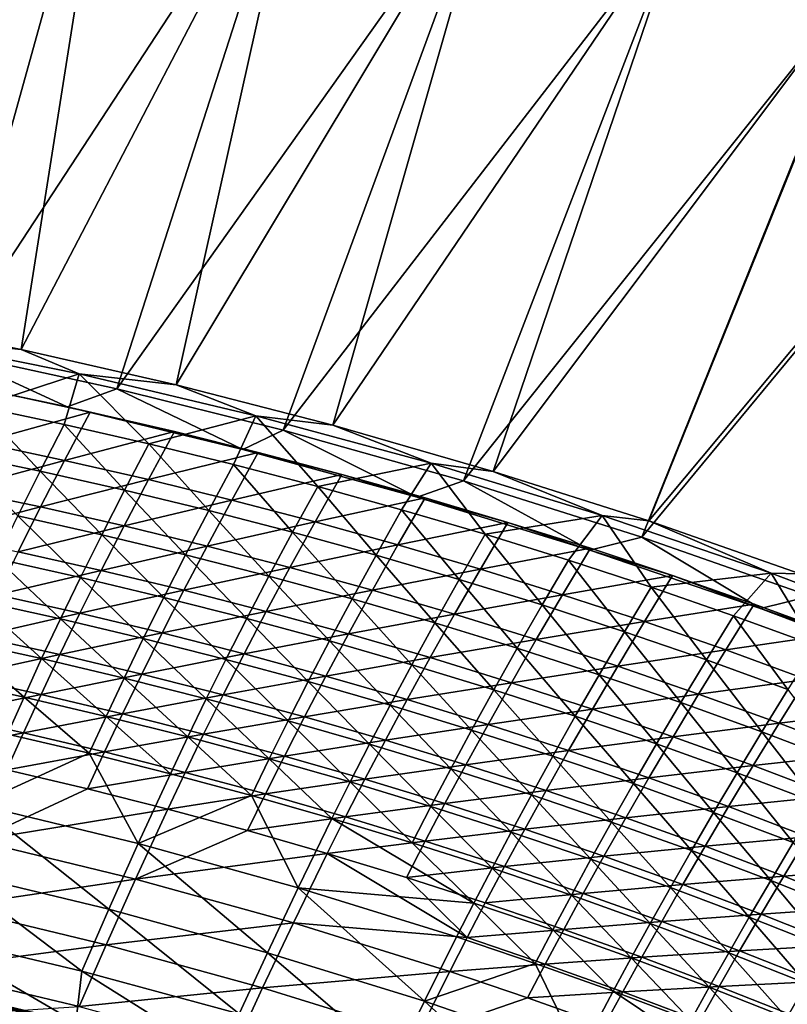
# Model space of a CAD drawing. Header units: metres. Extents: x 0 to 1400, y -1400 to 0.
# Tile 326 of 338: x 979 to 1044, y -127 to -43. Entities that reach past the tile are written whole.
import ezdxf

# ---------------------------------------------------------------- set-up
doc = ezdxf.new("R2010")
doc.units = ezdxf.units.M

msp = doc.modelspace()

# ---------------------------------------------------------------- linework, layer by layer
at = {"layer": 'None'}
for points in [[(986.615417, -21.257874, -3), (964.867859, -68.556343, -32.129227), (970.201721, -18.153755, -3)], [(957.481506, -68.742455, -29.54413), (986.334167, -21.99036), (969.938416, -18.893616)], [(978.711731, -71.346375, -32.129116), (964.867859, -68.556343, -32.129227), (986.615417, -21.257874, -3)], [(1002.927917, -24.855854, -3), (978.711731, -71.346375, -32.129116), (986.615417, -21.257874, -3)], [(957.481506, -68.742455, -29.54413), (972.526062, -71.573654, -29.544014), (986.334167, -21.99036)], [(972.526062, -71.573654, -29.544014), (1002.628906, -25.58049), (986.334167, -21.99036)], [(991.879028, -74.37014, -32.129013), (978.711731, -71.346375, -32.129116), (1002.927917, -24.855854, -3)], [(1019.122009, -28.953852, -3), (991.879028, -74.37014, -32.129013), (1002.927917, -24.855854, -3)], [(972.526062, -71.573654, -29.544014), (986.843689, -74.702553, -29.5439), (1002.628906, -25.58049)], [(986.843689, -74.702553, -29.5439), (1018.805542, -29.670166), (1002.628906, -25.58049)], [(1005.172791, -77.798592, -32.128902), (991.879028, -74.37014, -32.129013), (1019.122009, -28.953852, -3)], [(1035.179688, -33.557289, -3), (1005.172791, -77.798592, -32.128902), (1019.122009, -28.953852, -3)], [(986.843689, -74.702553, -29.5439), (1000.976501, -78.217506, -29.543785), (1018.805542, -29.670166)], [(1000.976501, -78.217506, -29.543785), (1034.845947, -34.264824), (1018.805542, -29.670166)], [(1000.976501, -78.217506, -29.543785), (1016.294983, -82.521736, -29.543657), (1034.845947, -34.264824)], [(1018.797852, -81.716797, -32.128792), (1005.172791, -77.798592, -32.128902), (1035.179688, -33.557289, -3)], [(1016.294983, -82.521736, -29.543657), (1050.731689, -39.369057), (1034.845947, -34.264824)], [(1051.082397, -38.670731, -3), (1018.797852, -81.716797, -32.128792), (1035.179688, -33.557289, -3)], [(1032.03418, -85.930183, -32.128681), (1018.797852, -81.716797, -32.128792), (1051.082397, -38.670731, -3)], [(1066.810547, -44.297794, -3), (1032.03418, -85.930183, -32.128681), (1051.082397, -38.670731, -3)], [(1016.294983, -82.521736, -29.543657), (1031.429321, -87.300323, -29.543531), (1050.731689, -39.369057)], [(1031.429321, -87.300323, -29.543531), (1066.443115, -44.986507), (1050.731689, -39.369057)], [(1066.810547, -44.297794, -3), (1044.879517, -90.419525, -32.128574), (1032.03418, -85.930183, -32.128681)], [(1031.429321, -87.300323, -29.543531), (1045.772827, -92.335815, -29.543411), (1066.443115, -44.986507)], [(964.867859, -68.556343, -32.129227), (978.711731, -71.346375, -32.129116), (967.81897, -70.220451, -32.845451)], [(967.81897, -70.220451, -32.845451), (978.711731, -71.346375, -32.129116), (983.623474, -73.4384, -32.845348)], [(967.81897, -70.220451, -32.845451), (983.623474, -73.4384, -32.845348), (975.130188, -76.214142, -60.646145)], [(967.599976, -73.092377, -30.953892), (982.622009, -76.244377, -30.9517), (972.526062, -71.573654, -29.544014)], [(972.526062, -71.573654, -29.544014), (982.622009, -76.244377, -30.9517), (986.843689, -74.702553, -29.5439)], [(978.711731, -71.346375, -32.129116), (991.879028, -74.37014, -32.129013), (983.623474, -73.4384, -32.845348)], [(967.599976, -73.092377, -30.953892), (977.400024, -75.130157, -32.350361), (982.622009, -76.244377, -30.9517)], [(975.130188, -76.214142, -60.646145), (983.623474, -73.4384, -32.845348), (982.358521, -77.746429, -60.645023)], [(982.358521, -77.746429, -60.645023), (983.623474, -73.4384, -32.845348), (989.564636, -79.388397, -60.643917)], [(983.623474, -73.4384, -32.845348), (991.879028, -74.37014, -32.129013), (998.635742, -76.994972, -32.845207)], [(983.623474, -73.4384, -32.845348), (998.635742, -76.994972, -32.845207), (989.564636, -79.388397, -60.643917)], [(991.879028, -74.37014, -32.129013), (1005.172791, -77.798592, -32.128902), (998.635742, -76.994972, -32.845207)], [(975.25354, -79.266495, -60.171913), (984.572571, -76.680321, -32.35054), (977.400024, -75.130157, -32.350361)], [(977.400024, -75.130157, -32.350361), (984.572571, -76.680321, -32.35054), (982.622009, -76.244377, -30.9517)], [(982.622009, -76.244377, -30.9517), (997.541077, -79.846596, -30.949438), (986.843689, -74.702553, -29.5439)], [(986.843689, -74.702553, -29.5439), (997.541077, -79.846596, -30.949438), (1000.976501, -78.217506, -29.543785)], [(973.124817, -80.190285, -88.48497), (975.130188, -76.214142, -60.646145), (980.319763, -81.698708, -88.482414)], [(980.319763, -81.698708, -88.482414), (975.130188, -76.214142, -60.646145), (982.358521, -77.746429, -60.645023)], [(975.25354, -79.266495, -60.171913), (982.394531, -80.790039, -60.170795), (984.572571, -76.680321, -32.35054)], [(984.572571, -76.680321, -32.35054), (982.394531, -80.790039, -60.170795), (991.722473, -78.337471, -32.350719)], [(991.722473, -78.337471, -32.350719), (997.541077, -79.846596, -30.949438), (982.622009, -76.244377, -30.9517)], [(982.622009, -76.244377, -30.9517), (984.572571, -76.680321, -32.35054), (991.722473, -78.337471, -32.350719)], [(989.564636, -79.388397, -60.643917), (998.635742, -76.994972, -32.845207), (996.74707, -81.140976, -60.64283)], [(998.635742, -76.994972, -32.845207), (1003.903625, -83.004585, -60.641766), (996.74707, -81.140976, -60.64283)], [(998.635742, -76.994972, -32.845207), (1005.172791, -77.798592, -32.128902), (1013.526611, -81.026131, -32.845215)], [(998.635742, -76.994972, -32.845207), (1013.526611, -81.026131, -32.845215), (1003.903625, -83.004585, -60.641766)], [(980.319763, -81.698708, -88.482414), (982.358521, -77.746429, -60.645023), (987.492615, -83.316559, -88.479889)], [(982.358521, -77.746429, -60.645023), (989.564636, -79.388397, -60.643917), (987.492615, -83.316559, -88.479889)], [(1005.172791, -77.798592, -32.128902), (1018.797852, -81.716797, -32.128792), (1013.526611, -81.026131, -32.845215)], [(991.722473, -78.337471, -32.350719), (982.394531, -80.790039, -60.170795), (989.513062, -82.420303, -60.169693)], [(989.513062, -82.420303, -60.169693), (998.847778, -80.102463, -32.350906), (991.722473, -78.337471, -32.350719)], [(998.847778, -80.102463, -32.350906), (997.541077, -79.846596, -30.949438), (991.722473, -78.337471, -32.350719)], [(997.541077, -79.846596, -30.949438), (1012.341797, -83.900307, -30.947216), (1000.976501, -78.217506, -29.543785)], [(1000.976501, -78.217506, -29.543785), (1012.341797, -83.900307, -30.947216), (1016.294983, -82.521736, -29.543657)], [(982.394531, -80.790039, -60.170795), (975.25354, -79.266495, -60.171913), (973.251343, -83.244179, -88.027679)], [(987.492615, -83.316559, -88.479889), (989.564636, -79.388397, -60.643917), (994.641907, -85.044785, -88.477394)], [(989.564636, -79.388397, -60.643917), (996.74707, -81.140976, -60.64283), (994.641907, -85.044785, -88.477394)], [(978.415894, -85.502556, -116.35173), (973.124817, -80.190285, -88.48497), (980.319763, -81.698708, -88.482414)], [(996.607178, -84.158165, -60.168602), (998.847778, -80.102463, -32.350906), (989.513062, -82.420303, -60.169693)], [(1005.946838, -81.976082, -32.351093), (998.847778, -80.102463, -32.350906), (996.607178, -84.158165, -60.168602)], [(1012.341797, -83.900307, -30.947216), (997.541077, -79.846596, -30.949438), (1005.946838, -81.976082, -32.351093)], [(997.541077, -79.846596, -30.949438), (998.847778, -80.102463, -32.350906), (1005.946838, -81.976082, -32.351093)], [(980.35907, -84.744095, -88.024933), (982.394531, -80.790039, -60.170795), (973.251343, -83.244179, -88.027679)], [(982.394531, -80.790039, -60.170795), (980.35907, -84.744095, -88.024933), (989.513062, -82.420303, -60.169693)], [(994.641907, -85.044785, -88.477394), (996.74707, -81.140976, -60.64283), (1001.765564, -86.883812, -88.474945)], [(996.74707, -81.140976, -60.64283), (1003.903625, -83.004585, -60.641766), (1001.765564, -86.883812, -88.474945)], [(1013.526611, -81.026131, -32.845215), (1011.031982, -84.979492, -60.640724), (1003.903625, -83.004585, -60.641766)], [(1011.031982, -84.979492, -60.640724), (1013.526611, -81.026131, -32.845215), (1018.1297, -87.065948, -60.639702)], [(1013.526611, -81.026131, -32.845215), (1018.797852, -81.716797, -32.128792), (1028.065674, -85.468613, -32.845264)], [(1013.526611, -81.026131, -32.845215), (1028.065674, -85.468613, -32.845264), (1018.1297, -87.065948, -60.639702)], [(978.415894, -85.502556, -116.35173), (980.319763, -81.698708, -88.482414), (985.554077, -87.099052, -116.348114)], [(980.319763, -81.698708, -88.482414), (987.492615, -83.316559, -88.479889), (985.554077, -87.099052, -116.348114)], [(1005.946838, -81.976082, -32.351093), (996.607178, -84.158165, -60.168602), (1003.67511, -86.004417, -60.167534)], [(1013.017822, -83.959076, -32.351288), (1005.946838, -81.976082, -32.351093), (1003.67511, -86.004417, -60.167534)], [(1012.341797, -83.900307, -30.947216), (1005.946838, -81.976082, -32.351093), (1013.017822, -83.959076, -32.351288)], [(1018.797852, -81.716797, -32.128792), (1032.03418, -85.930183, -32.128681), (1028.065674, -85.468613, -32.845264)], [(989.513062, -82.420303, -60.169693), (980.35907, -84.744095, -88.024933), (987.444336, -86.350479, -88.022209)], [(987.444336, -86.350479, -88.022209), (996.607178, -84.158165, -60.168602), (989.513062, -82.420303, -60.169693)], [(1012.341797, -83.900307, -30.947216), (1027.004395, -88.406754, -30.945143), (1016.294983, -82.521736, -29.543657)], [(1016.294983, -82.521736, -29.543657), (1027.004395, -88.406754, -30.945143), (1031.429321, -87.300323, -29.543531)], [(980.35907, -84.744095, -88.024933), (973.251343, -83.244179, -88.027679), (971.383911, -87.07032, -115.914124)], [(985.554077, -87.099052, -116.348114), (987.492615, -83.316559, -88.479889), (992.668823, -88.805679, -116.344551)], [(987.492615, -83.316559, -88.479889), (994.641907, -85.044785, -88.477394), (992.668823, -88.805679, -116.344551)], [(1003.903625, -83.004585, -60.641766), (1008.861023, -88.833908, -88.472534), (1001.765564, -86.883812, -88.474945)], [(1003.903625, -83.004585, -60.641766), (1011.031982, -84.979492, -60.640724), (1008.861023, -88.833908, -88.472534)], [(994.505371, -88.064201, -88.019516), (996.607178, -84.158165, -60.168602), (987.444336, -86.350479, -88.022209)], [(1003.67511, -86.004417, -60.167534), (996.607178, -84.158165, -60.168602), (994.505371, -88.064201, -88.019516)], [(1013.017822, -83.959076, -32.351288), (1003.67511, -86.004417, -60.167534), (1010.71521, -87.959816, -60.166481)], [(1020.059021, -86.0522, -32.351479), (1013.017822, -83.959076, -32.351288), (1010.71521, -87.959816, -60.166481)], [(1027.004395, -88.406754, -30.945143), (1012.341797, -83.900307, -30.947216), (1020.059021, -86.0522, -32.351479)], [(1020.059021, -86.0522, -32.351479), (1012.341797, -83.900307, -30.947216), (1013.017822, -83.959076, -32.351288)], [(971.383911, -87.07032, -115.914124), (978.456848, -88.549385, -115.910133), (980.35907, -84.744095, -88.024933)], [(980.35907, -84.744095, -88.024933), (978.456848, -88.549385, -115.910133), (987.444336, -86.350479, -88.022209)], [(992.668823, -88.805679, -116.344551), (994.641907, -85.044785, -88.477394), (999.757874, -90.622864, -116.341042)], [(994.641907, -85.044785, -88.477394), (1001.765564, -86.883812, -88.474945), (999.757874, -90.622864, -116.341042)], [(1011.031982, -84.979492, -60.640724), (1015.926025, -90.895332, -88.470169), (1008.861023, -88.833908, -88.472534)], [(1011.031982, -84.979492, -60.640724), (1018.1297, -87.065948, -60.639702), (1015.926025, -90.895332, -88.470169)], [(976.637451, -89.164711, -144.248383), (978.415894, -85.502556, -116.35173), (983.739929, -90.742256, -144.244003)], [(978.415894, -85.502556, -116.35173), (985.554077, -87.099052, -116.348114), (983.739929, -90.742256, -144.244003)], [(1003.67511, -86.004417, -60.167534), (994.505371, -88.064201, -88.019516), (1001.540405, -89.886063, -88.016846)], [(1010.71521, -87.959816, -60.166481), (1003.67511, -86.004417, -60.167534), (1001.540405, -89.886063, -88.016846)], [(1020.059021, -86.0522, -32.351479), (1010.71521, -87.959816, -60.166481), (1017.725647, -90.025139, -60.165443)], [(1027.068604, -88.25618, -32.351673), (1020.059021, -86.0522, -32.351479), (1017.725647, -90.025139, -60.165443)], [(1018.1297, -87.065948, -60.639702), (1028.065674, -85.468613, -32.845264), (1025.194336, -89.264206, -60.638702)], [(1027.068604, -88.25618, -32.351673), (1027.004395, -88.406754, -30.945143), (1020.059021, -86.0522, -32.351479)], [(1028.065674, -85.468613, -32.845264), (1032.223511, -91.574539, -60.63773), (1025.194336, -89.264206, -60.638702)], [(1028.065674, -85.468613, -32.845264), (1032.03418, -85.930183, -32.128681), (1042.417969, -90.369698, -32.845234)], [(1028.065674, -85.468613, -32.845264), (1042.417969, -90.369698, -32.845234), (1032.223511, -91.574539, -60.63773)], [(1032.03418, -85.930183, -32.128681), (1044.879517, -90.419525, -32.128574), (1042.417969, -90.369698, -32.845234)], [(987.444336, -86.350479, -88.022209), (978.456848, -88.549385, -115.910133), (985.507446, -90.134651, -115.906166)], [(985.507446, -90.134651, -115.906166), (994.505371, -88.064201, -88.019516), (987.444336, -86.350479, -88.022209)], [(999.757874, -90.622864, -116.341042), (1001.765564, -86.883812, -88.474945), (1006.81897, -92.55088, -116.337593)], [(1001.765564, -86.883812, -88.474945), (1008.861023, -88.833908, -88.472534), (1006.81897, -92.55088, -116.337593)], [(983.739929, -90.742256, -144.244003), (985.554077, -87.099052, -116.348114), (990.81897, -92.429688, -144.239685)], [(985.554077, -87.099052, -116.348114), (992.668823, -88.805679, -116.344551), (990.81897, -92.429688, -144.239685)], [(1018.1297, -87.065948, -60.639702), (1022.958069, -93.068352, -88.46785), (1015.926025, -90.895332, -88.470169)], [(1022.958069, -93.068352, -88.46785), (1018.1297, -87.065948, -60.639702), (1025.194336, -89.264206, -60.638702)], [(1027.004395, -88.406754, -30.945143), (1041.512817, -93.369484, -30.943327), (1031.429321, -87.300323, -29.543531)], [(1031.429321, -87.300323, -29.543531), (1041.512817, -93.369484, -30.943327), (1045.772827, -92.335815, -29.543411)], [(978.456848, -88.549385, -115.910133), (976.678711, -92.212738, -143.822113), (985.507446, -90.134651, -115.906166)], [(992.533936, -91.826981, -115.902237), (994.505371, -88.064201, -88.019516), (985.507446, -90.134651, -115.906166)], [(1001.540405, -89.886063, -88.016846), (994.505371, -88.064201, -88.019516), (992.533936, -91.826981, -115.902237)], [(1010.71521, -87.959816, -60.166481), (1001.540405, -89.886063, -88.016846), (1008.547607, -91.816833, -88.014214)], [(1017.725647, -90.025139, -60.165443), (1010.71521, -87.959816, -60.166481), (1008.547607, -91.816833, -88.014214)], [(1027.068604, -88.25618, -32.351673), (1017.725647, -90.025139, -60.165443), (1024.70459, -92.201111, -60.164429)], [(1034.044434, -90.571571, -32.351868), (1027.068604, -88.25618, -32.351673), (1024.70459, -92.201111, -60.164429)], [(1027.004395, -88.406754, -30.945143), (1027.068604, -88.25618, -32.351673), (1034.044434, -90.571571, -32.351868)], [(1041.512817, -93.369484, -30.943327), (1027.004395, -88.406754, -30.945143), (1034.044434, -90.571571, -32.351868)], [(974.974548, -92.691895, -172.167679), (976.637451, -89.164711, -144.248383), (982.04071, -94.252525, -172.162689)], [(976.637451, -89.164711, -144.248383), (983.739929, -90.742256, -144.244003), (982.04071, -94.252525, -172.162689)], [(990.81897, -92.429688, -144.239685), (992.668823, -88.805679, -116.344551), (997.872437, -94.227432, -144.235428)], [(992.668823, -88.805679, -116.344551), (999.757874, -90.622864, -116.341042), (997.872437, -94.227432, -144.235428)], [(1008.861023, -88.833908, -88.472534), (1013.849609, -94.589981, -116.334206), (1006.81897, -92.55088, -116.337593)], [(1008.861023, -88.833908, -88.472534), (1015.926025, -90.895332, -88.470169), (1013.849609, -94.589981, -116.334206)], [(1029.954834, -95.353226, -88.465584), (1022.958069, -93.068352, -88.46785), (1025.194336, -89.264206, -60.638702)], [(1025.194336, -89.264206, -60.638702), (1032.223511, -91.574539, -60.63773), (1029.954834, -95.353226, -88.465584)], [(985.507446, -90.134651, -115.906166), (976.678711, -92.212738, -143.822113), (983.693604, -93.779289, -143.817291)], [(983.693604, -93.779289, -143.817291), (992.533936, -91.826981, -115.902237), (985.507446, -90.134651, -115.906166)], [(1001.540405, -89.886063, -88.016846), (992.533936, -91.826981, -115.902237), (999.534424, -93.62719, -115.898338)], [(1008.547607, -91.816833, -88.014214), (1001.540405, -89.886063, -88.016846), (999.534424, -93.62719, -115.898338)], [(1017.725647, -90.025139, -60.165443), (1008.547607, -91.816833, -88.014214), (1015.52533, -93.857277, -88.011612)], [(1024.70459, -92.201111, -60.164429), (1017.725647, -90.025139, -60.165443), (1015.52533, -93.857277, -88.011612)], [(1042.417969, -90.369698, -32.845234), (1039.214844, -93.997185, -60.63678), (1032.223511, -91.574539, -60.63773)], [(1039.214844, -93.997185, -60.63678), (1042.417969, -90.369698, -32.845234), (1046.165894, -96.532417, -60.635857)], [(1042.417969, -90.369698, -32.845234), (1044.879517, -90.419525, -32.128574), (1057.088623, -95.938202, -32.845184)], [(1042.417969, -90.369698, -32.845234), (1057.088623, -95.938202, -32.845184), (1046.165894, -96.532417, -60.635857)], [(982.04071, -94.252525, -172.162689), (983.739929, -90.742256, -144.244003), (989.083435, -95.922783, -172.157761)], [(983.739929, -90.742256, -144.244003), (990.81897, -92.429688, -144.239685), (989.083435, -95.922783, -172.157761)], [(997.872437, -94.227432, -144.235428), (999.757874, -90.622864, -116.341042), (1004.897888, -96.135742, -144.231232)], [(999.757874, -90.622864, -116.341042), (1006.81897, -92.55088, -116.337593), (1004.897888, -96.135742, -144.231232)], [(1015.926025, -90.895332, -88.470169), (1020.847412, -96.740433, -116.330887), (1013.849609, -94.589981, -116.334206)], [(1015.926025, -90.895332, -88.470169), (1022.958069, -93.068352, -88.46785), (1020.847412, -96.740433, -116.330887)], [(1034.044434, -90.571571, -32.351868), (1024.70459, -92.201111, -60.164429), (1031.649902, -94.488312, -60.163433)], [(1040.984253, -92.998901, -32.352066), (1034.044434, -90.571571, -32.351868), (1031.649902, -94.488312, -60.163433)], [(1041.512817, -93.369484, -30.943327), (1034.044434, -90.571571, -32.351868), (1040.984253, -92.998901, -32.352066)], [(990.684387, -95.452644, -143.8125), (992.533936, -91.826981, -115.902237), (983.693604, -93.779289, -143.817291)], [(999.534424, -93.62719, -115.898338), (992.533936, -91.826981, -115.902237), (990.684387, -95.452644, -143.8125)], [(1008.547607, -91.816833, -88.014214), (999.534424, -93.62719, -115.898338), (1006.507263, -95.536041, -115.894493)], [(1015.52533, -93.857277, -88.011612), (1008.547607, -91.816833, -88.014214), (1006.507263, -95.536041, -115.894493)], [(1032.223511, -91.574539, -60.63773), (1036.913818, -97.750221, -88.463364), (1029.954834, -95.353226, -88.465584)], [(1032.223511, -91.574539, -60.63773), (1039.214844, -93.997185, -60.63678), (1036.913818, -97.750221, -88.463364)], [(973.417542, -96.09124, -200.106583), (974.974548, -92.691895, -172.167679), (980.447205, -97.636627, -200.10112)], [(974.974548, -92.691895, -172.167679), (982.04071, -94.252525, -172.162689), (980.447205, -97.636627, -200.10112)], [(976.678711, -92.212738, -143.822113), (975.015381, -95.740982, -171.756302), (983.693604, -93.779289, -143.817291)], [(989.083435, -95.922783, -172.157761), (990.81897, -92.429688, -144.239685), (996.100525, -97.703094, -172.152908)], [(990.81897, -92.429688, -144.239685), (997.872437, -94.227432, -144.235428), (996.100525, -97.703094, -172.152908)], [(1004.897888, -96.135742, -144.231232), (1006.81897, -92.55088, -116.337593), (1011.892944, -98.154877, -144.227127)], [(1006.81897, -92.55088, -116.337593), (1013.849609, -94.589981, -116.334206), (1011.892944, -98.154877, -144.227127)], [(1024.70459, -92.201111, -60.164429), (1015.52533, -93.857277, -88.011612), (1022.471619, -96.008141, -88.009048)], [(1031.649902, -94.488312, -60.163433), (1024.70459, -92.201111, -60.164429), (1022.471619, -96.008141, -88.009048)], [(1041.512817, -93.369484, -30.943327), (1055.846191, -98.791664, -30.941879), (1045.772827, -92.335815, -29.543411)], [(999.534424, -93.62719, -115.898338), (990.684387, -95.452644, -143.8125), (997.649231, -97.233582, -143.80777)], [(1006.507263, -95.536041, -115.894493), (999.534424, -93.62719, -115.898338), (997.649231, -97.233582, -143.80777)], [(1022.958069, -93.068352, -88.46785), (1027.809937, -99.002487, -116.327629), (1020.847412, -96.740433, -116.330887)], [(1027.809937, -99.002487, -116.327629), (1022.958069, -93.068352, -88.46785), (1029.954834, -95.353226, -88.465584)], [(1040.984253, -92.998901, -32.352066), (1031.649902, -94.488312, -60.163433), (1038.559204, -96.88726, -60.16246)], [(1047.88562, -95.538666, -32.352261), (1040.984253, -92.998901, -32.352066), (1038.559204, -96.88726, -60.16246)], [(1047.88562, -95.538666, -32.352261), (1041.512817, -93.369484, -30.943327), (1040.984253, -92.998901, -32.352066)], [(1055.846191, -98.791664, -30.941879), (1041.512817, -93.369484, -30.943327), (1047.88562, -95.538666, -32.352261)], [(983.693604, -93.779289, -143.817291), (975.015381, -95.740982, -171.756302), (981.993896, -97.290863, -171.750793)], [(980.447205, -97.636627, -200.10112), (982.04071, -94.252525, -172.162689), (987.453308, -99.291382, -200.095718)], [(981.993896, -97.290863, -171.750793), (990.684387, -95.452644, -143.8125), (983.693604, -93.779289, -143.817291)], [(982.04071, -94.252525, -172.162689), (989.083435, -95.922783, -172.157761), (987.453308, -99.291382, -200.095718)], [(996.100525, -97.703094, -172.152908), (997.872437, -94.227432, -144.235428), (1003.089661, -99.593704, -172.148132)], [(997.872437, -94.227432, -144.235428), (1004.897888, -96.135742, -144.231232), (1003.089661, -99.593704, -172.148132)], [(1015.52533, -93.857277, -88.011612), (1006.507263, -95.536041, -115.894493), (1013.450623, -97.554298, -115.890694)], [(1022.471619, -96.008141, -88.009048), (1015.52533, -93.857277, -88.011612), (1013.450623, -97.554298, -115.890694)], [(1031.649902, -94.488312, -60.163433), (1022.471619, -96.008141, -88.009048), (1029.384399, -98.269989, -88.006531)], [(1038.559204, -96.88726, -60.16246), (1031.649902, -94.488312, -60.163433), (1029.384399, -98.269989, -88.006531)], [(1039.214844, -93.997185, -60.63678), (1043.832642, -100.25959, -88.461197), (1036.913818, -97.750221, -88.463364)], [(1039.214844, -93.997185, -60.63678), (1046.165894, -96.532417, -60.635857), (1043.832642, -100.25959, -88.461197)], [(1013.849609, -94.589981, -116.334206), (1018.855286, -100.28508, -144.223099), (1011.892944, -98.154877, -144.227127)], [(1013.849609, -94.589981, -116.334206), (1020.847412, -96.740433, -116.330887), (1018.855286, -100.28508, -144.223099)], [(1034.734863, -101.376419, -116.324448), (1027.809937, -99.002487, -116.327629), (1029.954834, -95.353226, -88.465584)], [(1029.954834, -95.353226, -88.465584), (1036.913818, -97.750221, -88.463364), (1034.734863, -101.376419, -116.324448)], [(971.956726, -99.369995, -228.062469), (973.417542, -96.09124, -200.106583), (978.949951, -100.901466, -228.056702)], [(973.417542, -96.09124, -200.106583), (980.447205, -97.636627, -200.10112), (978.949951, -100.901466, -228.056702)], [(975.015381, -95.740982, -171.756302), (973.457458, -99.141205, -199.709183), (981.993896, -97.290863, -171.750793)], [(988.948303, -98.94725, -171.745331), (990.684387, -95.452644, -143.8125), (981.993896, -97.290863, -171.750793)], [(987.453308, -99.291382, -200.095718), (989.083435, -95.922783, -172.157761), (994.433777, -101.055923, -200.090408)], [(997.649231, -97.233582, -143.80777), (990.684387, -95.452644, -143.8125), (988.948303, -98.94725, -171.745331)], [(989.083435, -95.922783, -172.157761), (996.100525, -97.703094, -172.152908), (994.433777, -101.055923, -200.090408)], [(1006.507263, -95.536041, -115.894493), (997.649231, -97.233582, -143.80777), (1004.586487, -99.122879, -143.803085)], [(1003.089661, -99.593704, -172.148132), (1004.897888, -96.135742, -144.231232), (1010.048401, -101.594849, -172.143448)], [(1013.450623, -97.554298, -115.890694), (1006.507263, -95.536041, -115.894493), (1004.586487, -99.122879, -143.803085)], [(1004.897888, -96.135742, -144.231232), (1011.892944, -98.154877, -144.227127), (1010.048401, -101.594849, -172.143448)], [(1022.471619, -96.008141, -88.009048), (1013.450623, -97.554298, -115.890694), (1020.362732, -99.682701, -115.886955)], [(1029.384399, -98.269989, -88.006531), (1022.471619, -96.008141, -88.009048), (1020.362732, -99.682701, -115.886955)], [(1047.88562, -95.538666, -32.352261), (1038.559204, -96.88726, -60.16246), (1045.43042, -99.398483, -60.161514)], [(1020.847412, -96.740433, -116.330887), (1025.782471, -102.526627, -144.219147), (1018.855286, -100.28508, -144.223099)], [(1020.847412, -96.740433, -116.330887), (1027.809937, -99.002487, -116.327629), (1025.782471, -102.526627, -144.219147)], [(1038.559204, -96.88726, -60.16246), (1029.384399, -98.269989, -88.006531), (1036.261475, -100.643372, -88.004051)], [(1045.43042, -99.398483, -60.161514), (1038.559204, -96.88726, -60.16246), (1036.261475, -100.643372, -88.004051)], [(981.993896, -97.290863, -171.750793), (973.457458, -99.141205, -199.709183), (980.399353, -100.676086, -199.703156)], [(978.949951, -100.901466, -228.056702), (980.447205, -97.636627, -200.10112), (985.919678, -102.542038, -228.050995)], [(980.399353, -100.676086, -199.703156), (988.948303, -98.94725, -171.745331), (981.993896, -97.290863, -171.750793)], [(980.447205, -97.636627, -200.10112), (987.453308, -99.291382, -200.095718), (985.919678, -102.542038, -228.050995)], [(997.649231, -97.233582, -143.80777), (988.948303, -98.94725, -171.745331), (995.876831, -100.710945, -171.739929)], [(994.433777, -101.055923, -200.090408), (996.100525, -97.703094, -172.152908), (1001.38623, -102.930473, -200.08519)], [(1004.586487, -99.122879, -143.803085), (997.649231, -97.233582, -143.80777), (995.876831, -100.710945, -171.739929)], [(996.100525, -97.703094, -172.152908), (1003.089661, -99.593704, -172.148132), (1001.38623, -102.930473, -200.08519)], [(1013.450623, -97.554298, -115.890694), (1004.586487, -99.122879, -143.803085), (1011.494324, -101.1213, -143.798462)], [(1020.362732, -99.682701, -115.886955), (1013.450623, -97.554298, -115.890694), (1011.494324, -101.1213, -143.798462)], [(1036.913818, -97.750221, -88.463364), (1041.619873, -103.86248, -116.321342), (1034.734863, -101.376419, -116.324448)], [(1036.913818, -97.750221, -88.463364), (1043.832642, -100.25959, -88.461197), (1041.619873, -103.86248, -116.321342)], [(1010.048401, -101.594849, -172.143448), (1011.892944, -98.154877, -144.227127), (1016.974487, -103.706772, -172.138855)], [(1011.892944, -98.154877, -144.227127), (1018.855286, -100.28508, -144.223099), (1016.974487, -103.706772, -172.138855)], [(1029.384399, -98.269989, -88.006531), (1020.362732, -99.682701, -115.886955), (1027.241333, -101.921829, -115.88327)], [(1036.261475, -100.643372, -88.004051), (1029.384399, -98.269989, -88.006531), (1027.241333, -101.921829, -115.88327)], [(971.956726, -99.369995, -228.062469), (978.949951, -100.901466, -228.056702), (977.539856, -104.05394, -256.026855)], [(973.457458, -99.141205, -199.709183), (971.995361, -102.420609, -227.67778), (980.399353, -100.676086, -199.703156)], [(987.317139, -102.317184, -199.697174), (988.948303, -98.94725, -171.745331), (980.399353, -100.676086, -199.703156)], [(985.919678, -102.542038, -228.050995), (987.453308, -99.291382, -200.095718), (992.863586, -104.292114, -228.045395)], [(995.876831, -100.710945, -171.739929), (988.948303, -98.94725, -171.745331), (987.317139, -102.317184, -199.697174)], [(987.453308, -99.291382, -200.095718), (994.433777, -101.055923, -200.090408), (992.863586, -104.292114, -228.045395)], [(1004.586487, -99.122879, -143.803085), (995.876831, -100.710945, -171.739929), (1002.777771, -102.58268, -171.734573)], [(1001.38623, -102.930473, -200.08519), (1003.089661, -99.593704, -172.148132), (1008.308289, -104.91526, -200.080063)], [(1011.494324, -101.1213, -143.798462), (1004.586487, -99.122879, -143.803085), (1002.777771, -102.58268, -171.734573)], [(1003.089661, -99.593704, -172.148132), (1010.048401, -101.594849, -172.143448), (1008.308289, -104.91526, -200.080063)], [(1027.809937, -99.002487, -116.327629), (1032.672119, -104.879753, -144.215302), (1025.782471, -102.526627, -144.219147)], [(1032.672119, -104.879753, -144.215302), (1027.809937, -99.002487, -116.327629), (1034.734863, -101.376419, -116.324448)], [(1045.43042, -99.398483, -60.161514), (1036.261475, -100.643372, -88.004051), (1043.100342, -103.128807, -88.001633)], [(1052.26123, -102.022469, -60.160587), (1045.43042, -99.398483, -60.161514), (1043.100342, -103.128807, -88.001633)], [(1020.362732, -99.682701, -115.886955), (1011.494324, -101.1213, -143.798462), (1018.370972, -103.229561, -143.7939)], [(1018.855286, -100.28508, -144.223099), (1023.865356, -105.929733, -172.134369), (1016.974487, -103.706772, -172.138855)], [(1027.241333, -101.921829, -115.88327), (1020.362732, -99.682701, -115.886955), (1018.370972, -103.229561, -143.7939)], [(1018.855286, -100.28508, -144.223099), (1025.782471, -102.526627, -144.219147), (1023.865356, -105.929733, -172.134369)], [(1043.832642, -100.25959, -88.461197), (1048.46228, -106.460938, -116.318321), (1041.619873, -103.86248, -116.321342)], [(980.399353, -100.676086, -199.703156), (971.995361, -102.420609, -227.67778), (978.900818, -103.941818, -227.671432)], [(978.949951, -100.901466, -228.056702), (984.473633, -105.681297, -256.021027), (977.539856, -104.05394, -256.026855)], [(978.900818, -103.941818, -227.671432), (987.317139, -102.317184, -199.697174), (980.399353, -100.676086, -199.703156)], [(978.949951, -100.901466, -228.056702), (985.919678, -102.542038, -228.050995), (984.473633, -105.681297, -256.021027)], [(995.876831, -100.710945, -171.739929), (987.317139, -102.317184, -199.697174), (994.209045, -104.065277, -199.691254)], [(992.863586, -104.292114, -228.045395), (994.433777, -101.055923, -200.090408), (999.77948, -106.151901, -228.039871)], [(1002.777771, -102.58268, -171.734573), (995.876831, -100.710945, -171.739929), (994.209045, -104.065277, -199.691254)], [(994.433777, -101.055923, -200.090408), (1001.38623, -102.930473, -200.08519), (999.77948, -106.151901, -228.039871)], [(1011.494324, -101.1213, -143.798462), (1002.777771, -102.58268, -171.734573), (1009.649292, -104.563232, -171.729309)], [(1018.370972, -103.229561, -143.7939), (1011.494324, -101.1213, -143.798462), (1009.649292, -104.563232, -171.729309)], [(1036.261475, -100.643372, -88.004051), (1027.241333, -101.921829, -115.88327), (1034.084351, -104.272217, -115.879654)], [(1043.100342, -103.128807, -88.001633), (1036.261475, -100.643372, -88.004051), (1034.084351, -104.272217, -115.879654)], [(1008.308289, -104.91526, -200.080063), (1010.048401, -101.594849, -172.143448), (1015.197632, -107.010521, -200.075043)], [(1010.048401, -101.594849, -172.143448), (1016.974487, -103.706772, -172.138855), (1015.197632, -107.010521, -200.075043)], [(1027.241333, -101.921829, -115.88327), (1018.370972, -103.229561, -143.7939), (1025.214233, -105.44825, -143.789429)], [(1034.084351, -104.272217, -115.879654), (1027.241333, -101.921829, -115.88327), (1025.214233, -105.44825, -143.789429)], [(1039.521729, -107.344719, -144.211533), (1032.672119, -104.879753, -144.215302), (1034.734863, -101.376419, -116.324448)], [(1034.734863, -101.376419, -116.324448), (1041.619873, -103.86248, -116.321342), (1039.521729, -107.344719, -144.211533)], [(1043.100342, -103.128807, -88.001633), (1049.898926, -105.726799, -87.99926), (1052.26123, -102.022469, -60.160587)], [(971.995361, -102.420609, -227.67778), (970.619568, -105.586472, -255.659363), (978.900818, -103.941818, -227.671432)], [(985.782166, -105.568954, -227.665146), (987.317139, -102.317184, -199.697174), (978.900818, -103.941818, -227.671432)], [(985.919678, -102.542038, -228.050995), (991.381592, -107.417862, -256.015289), (984.473633, -105.681297, -256.021027)], [(994.209045, -104.065277, -199.691254), (987.317139, -102.317184, -199.697174), (985.782166, -105.568954, -227.665146)], [(985.919678, -102.542038, -228.050995), (992.863586, -104.292114, -228.045395), (991.381592, -107.417862, -256.015289)], [(1002.777771, -102.58268, -171.734573), (994.209045, -104.065277, -199.691254), (1001.073303, -105.921112, -199.68541)], [(999.77948, -106.151901, -228.039871), (1001.38623, -102.930473, -200.08519), (1006.664917, -108.12162, -228.034454)], [(1009.649292, -104.563232, -171.729309), (1002.777771, -102.58268, -171.734573), (1001.073303, -105.921112, -199.68541)], [(1001.38623, -102.930473, -200.08519), (1008.308289, -104.91526, -200.080063), (1006.664917, -108.12162, -228.034454)], [(1025.782471, -102.526627, -144.219147), (1030.718872, -108.263962, -172.129974), (1023.865356, -105.929733, -172.134369)], [(1025.782471, -102.526627, -144.219147), (1032.672119, -104.879753, -144.215302), (1030.718872, -108.263962, -172.129974)], [(1018.370972, -103.229561, -143.7939), (1009.649292, -104.563232, -171.729309), (1016.489685, -106.653305, -171.724106)], [(1015.197632, -107.010521, -200.075043), (1016.974487, -103.706772, -172.138855), (1022.05188, -109.216484, -200.070129)], [(1025.214233, -105.44825, -143.789429), (1018.370972, -103.229561, -143.7939), (1016.489685, -106.653305, -171.724106)], [(1016.974487, -103.706772, -172.138855), (1023.865356, -105.929733, -172.134369), (1022.05188, -109.216484, -200.070129)], [(1034.084351, -104.272217, -115.879654), (1040.889282, -106.734398, -115.876106), (1043.100342, -103.128807, -88.001633)], [(1040.889282, -106.734398, -115.876106), (1049.898926, -105.726799, -87.99926), (1043.100342, -103.128807, -88.001633)], [(978.900818, -103.941818, -227.671432), (970.619568, -105.586472, -255.659363), (977.489197, -107.095001, -255.652924)], [(977.539856, -104.05394, -256.026855), (984.473633, -105.681297, -256.021027), (974.943542, -110.049416, -311.998779)], [(977.489197, -107.095001, -255.652924), (985.782166, -105.568954, -227.665146), (978.900818, -103.941818, -227.671432)], [(994.209045, -104.065277, -199.691254), (985.782166, -105.568954, -227.665146), (992.637512, -107.302765, -227.65892)], [(992.863586, -104.292114, -228.045395), (998.261353, -109.26384, -256.009644), (991.381592, -107.417862, -256.015289)], [(1001.073303, -105.921112, -199.68541), (994.209045, -104.065277, -199.691254), (992.637512, -107.302765, -227.65892)], [(992.863586, -104.292114, -228.045395), (999.77948, -106.151901, -228.039871), (998.261353, -109.26384, -256.009644)], [(1009.649292, -104.563232, -171.729309), (1001.073303, -105.921112, -199.68541), (1007.908203, -107.885414, -199.679626)], [(1016.489685, -106.653305, -171.724106), (1009.649292, -104.563232, -171.729309), (1007.908203, -107.885414, -199.679626)], [(1025.214233, -105.44825, -143.789429), (1032.021851, -107.777893, -143.785019), (1034.084351, -104.272217, -115.879654)], [(1032.021851, -107.777893, -143.785019), (1040.889282, -106.734398, -115.876106), (1034.084351, -104.272217, -115.879654)], [(1041.619873, -103.86248, -116.321342), (1046.329102, -109.921783, -144.20787), (1039.521729, -107.344719, -144.211533)], [(1041.619873, -103.86248, -116.321342), (1048.46228, -106.460938, -116.318321), (1046.329102, -109.921783, -144.20787)], [(1006.664917, -108.12162, -228.034454), (1008.308289, -104.91526, -200.080063), (1013.517639, -110.201477, -228.029144)], [(1008.308289, -104.91526, -200.080063), (1015.197632, -107.010521, -200.075043), (1013.517639, -110.201477, -228.029144)], [(1016.489685, -106.653305, -171.724106), (1023.296753, -108.853477, -171.718994), (1025.214233, -105.44825, -143.789429)], [(1023.296753, -108.853477, -171.718994), (1032.021851, -107.777893, -143.785019), (1025.214233, -105.44825, -143.789429)], [(1032.672119, -104.879753, -144.215302), (1037.532349, -110.709709, -172.125687), (1030.718872, -108.263962, -172.129974)], [(1037.532349, -110.709709, -172.125687), (1032.672119, -104.879753, -144.215302), (1039.521729, -107.344719, -144.211533)], [(984.473633, -105.681297, -256.021027), (988.64801, -113.362839, -311.987793), (974.943542, -110.049416, -311.998779)], [(984.334595, -108.709137, -255.646545), (985.782166, -105.568954, -227.665146), (977.489197, -107.095001, -255.652924)], [(992.637512, -107.302765, -227.65892), (985.782166, -105.568954, -227.665146), (984.334595, -108.709137, -255.646545)], [(984.473633, -105.681297, -256.021027), (991.381592, -107.417862, -256.015289), (988.64801, -113.362839, -311.987793)], [(1001.073303, -105.921112, -199.68541), (992.637512, -107.302765, -227.65892), (999.46521, -109.143982, -227.652771)], [(999.77948, -106.151901, -228.039871), (1005.110657, -111.219414, -256.00412), (998.261353, -109.26384, -256.009644)], [(1007.908203, -107.885414, -199.679626), (1001.073303, -105.921112, -199.68541), (999.46521, -109.143982, -227.652771)], [(999.77948, -106.151901, -228.039871), (1006.664917, -108.12162, -228.034454), (1005.110657, -111.219414, -256.00412)], [(1023.865356, -105.929733, -172.134369), (1028.868652, -111.533379, -200.065308), (1022.05188, -109.216484, -200.070129)], [(1023.865356, -105.929733, -172.134369), (1030.718872, -108.263962, -172.129974), (1028.868652, -111.533379, -200.065308)], [(1049.898926, -105.726799, -87.99926), (1040.889282, -106.734398, -115.876106), (1047.654053, -109.308861, -115.872635)], [(974.889893, -113.091614, -311.645233), (984.334595, -108.709137, -255.646545), (977.489197, -107.095001, -255.652924)], [(1007.908203, -107.885414, -199.679626), (1014.711975, -109.958908, -199.673935), (1016.489685, -106.653305, -171.724106)], [(1013.517639, -110.201477, -228.029144), (1015.197632, -107.010521, -200.075043), (1020.335205, -112.391693, -228.023956)], [(1014.711975, -109.958908, -199.673935), (1023.296753, -108.853477, -171.718994), (1016.489685, -106.653305, -171.724106)], [(1015.197632, -107.010521, -200.075043), (1022.05188, -109.216484, -200.070129), (1020.335205, -112.391693, -228.023956)], [(1040.889282, -106.734398, -115.876106), (1032.021851, -107.777893, -143.785019), (1038.791626, -110.219017, -143.780701)], [(1047.654053, -109.308861, -115.872635), (1040.889282, -106.734398, -115.876106), (1038.791626, -110.219017, -143.780701)], [(992.637512, -107.302765, -227.65892), (984.334595, -108.709137, -255.646545), (991.153931, -110.429626, -255.640228)], [(991.381592, -107.417862, -256.015289), (998.261353, -109.26384, -256.009644), (988.64801, -113.362839, -311.987793)], [(999.46521, -109.143982, -227.652771), (992.637512, -107.302765, -227.65892), (991.153931, -110.429626, -255.640228)], [(999.46521, -109.143982, -227.652771), (1006.26355, -111.093338, -227.646698), (1007.908203, -107.885414, -199.679626)], [(1006.26355, -111.093338, -227.646698), (1014.711975, -109.958908, -199.673935), (1007.908203, -107.885414, -199.679626)], [(1032.021851, -107.777893, -143.785019), (1023.296753, -108.853477, -171.718994), (1030.068237, -111.164261, -171.713974)], [(1038.791626, -110.219017, -143.780701), (1032.021851, -107.777893, -143.785019), (1030.068237, -111.164261, -171.713974)], [(1044.303711, -113.267212, -172.121506), (1037.532349, -110.709709, -172.125687), (1039.521729, -107.344719, -144.211533)], [(1039.521729, -107.344719, -144.211533), (1046.329102, -109.921783, -144.20787), (1044.303711, -113.267212, -172.121506)], [(991.153931, -110.429626, -255.640228), (984.334595, -108.709137, -255.646545), (974.889893, -113.091614, -311.645233)], [(1006.664917, -108.12162, -228.034454), (1011.927124, -113.284798, -255.998688), (1005.110657, -111.219414, -256.00412)], [(1006.664917, -108.12162, -228.034454), (1013.517639, -110.201477, -228.029144), (1011.927124, -113.284798, -255.998688)], [(1030.718872, -108.263962, -172.129974), (1035.645752, -113.961433, -200.060623), (1028.868652, -111.533379, -200.065308)], [(1030.718872, -108.263962, -172.129974), (1037.532349, -110.709709, -172.125687), (1035.645752, -113.961433, -200.060623)], [(988.64801, -113.362839, -311.987793), (998.261353, -109.26384, -256.009644), (1002.238647, -117.111343, -311.977173)], [(991.153931, -110.429626, -255.640228), (997.945618, -112.257187, -255.634003), (999.46521, -109.143982, -227.652771)], [(997.945618, -112.257187, -255.634003), (1006.26355, -111.093338, -227.646698), (999.46521, -109.143982, -227.652771)], [(998.261353, -109.26384, -256.009644), (1005.110657, -111.219414, -256.00412), (1002.238647, -117.111343, -311.977173)], [(1023.296753, -108.853477, -171.718994), (1014.711975, -109.958908, -199.673935), (1021.482361, -112.142143, -199.668335)], [(1020.335205, -112.391693, -228.023956), (1022.05188, -109.216484, -200.070129), (1027.115356, -114.692482, -228.018875)], [(1030.068237, -111.164261, -171.713974), (1023.296753, -108.853477, -171.718994), (1021.482361, -112.142143, -199.668335)], [(1022.05188, -109.216484, -200.070129), (1028.868652, -111.533379, -200.065308), (1027.115356, -114.692482, -228.018875)], [(1047.654053, -109.308861, -115.872635), (1038.791626, -110.219017, -143.780701), (1045.521118, -112.77211, -143.776489)], [(972.58313, -115.678413, -367.987732), (974.943542, -110.049416, -311.998779), (986.164429, -118.940521, -367.978485)], [(988.417297, -116.376572, -311.633362), (991.153931, -110.429626, -255.640228), (974.889893, -113.091614, -311.645233)], [(974.943542, -110.049416, -311.998779), (988.64801, -113.362839, -311.987793), (986.164429, -118.940521, -367.978485)], [(997.945618, -112.257187, -255.634003), (991.153931, -110.429626, -255.640228), (988.417297, -116.376572, -311.633362)], [(1014.711975, -109.958908, -199.673935), (1006.26355, -111.093338, -227.646698), (1013.03064, -113.151512, -227.640717)], [(1013.517639, -110.201477, -228.029144), (1018.708435, -115.460182, -255.993362), (1011.927124, -113.284798, -255.998688)], [(1021.482361, -112.142143, -199.668335), (1014.711975, -109.958908, -199.673935), (1013.03064, -113.151512, -227.640717)], [(1013.517639, -110.201477, -228.029144), (1020.335205, -112.391693, -228.023956), (1018.708435, -115.460182, -255.993362)], [(1038.791626, -110.219017, -143.780701), (1030.068237, -111.164261, -171.713974), (1036.80188, -113.586182, -171.709045)], [(1045.521118, -112.77211, -143.776489), (1038.791626, -110.219017, -143.780701), (1036.80188, -113.586182, -171.709045)], [(1006.26355, -111.093338, -227.646698), (997.945618, -112.257187, -255.634003), (1004.707764, -114.19252, -255.627838)], [(1005.110657, -111.219414, -256.00412), (1017.164734, -118.42675, -283.975616), (1002.238647, -117.111343, -311.977173)], [(1013.03064, -113.151512, -227.640717), (1006.26355, -111.093338, -227.646698), (1004.707764, -114.19252, -255.627838)], [(1005.110657, -111.219414, -256.00412), (1011.927124, -113.284798, -255.998688), (1017.164734, -118.42675, -283.975616)], [(1030.068237, -111.164261, -171.713974), (1021.482361, -112.142143, -199.668335), (1028.217285, -114.435623, -199.662842)], [(1036.80188, -113.586182, -171.709045), (1030.068237, -111.164261, -171.713974), (1028.217285, -114.435623, -199.662842)], [(1037.532349, -110.709709, -172.125687), (1042.380493, -116.500893, -200.056046), (1035.645752, -113.961433, -200.060623)], [(1042.380493, -116.500893, -200.056046), (1037.532349, -110.709709, -172.125687), (1044.303711, -113.267212, -172.121506)], [(1021.482361, -112.142143, -199.668335), (1013.03064, -113.151512, -227.640717), (1019.764465, -115.319061, -227.634842)], [(1028.217285, -114.435623, -199.662842), (1021.482361, -112.142143, -199.668335), (1019.764465, -115.319061, -227.634842)], [(1028.868652, -111.533379, -200.065308), (1033.855713, -117.104057, -228.013916), (1027.115356, -114.692482, -228.018875)], [(1028.868652, -111.533379, -200.065308), (1035.645752, -113.961433, -200.060623), (1033.855713, -117.104057, -228.013916)], [(1004.707764, -114.19252, -255.627838), (997.945618, -112.257187, -255.634003), (988.417297, -116.376572, -311.633362)], [(1020.335205, -112.391693, -228.023956), (1025.452271, -117.74575, -255.988174), (1018.708435, -115.460182, -255.993362)], [(1020.335205, -112.391693, -228.023956), (1027.115356, -114.692482, -228.018875), (1025.452271, -117.74575, -255.988174)], [(1045.521118, -112.77211, -143.776489), (1036.80188, -113.586182, -171.709045), (1043.495361, -116.11972, -171.704224)], [(1052.208252, -115.437492, -143.772354), (1045.521118, -112.77211, -143.776489), (1043.495361, -116.11972, -171.704224)], [(974.889893, -113.091614, -311.645233), (972.52771, -118.722214, -367.660614), (988.417297, -116.376572, -311.633362)], [(988.64801, -113.362839, -311.987793), (999.630371, -122.635071, -367.969543), (986.164429, -118.940521, -367.978485)], [(1002.238647, -117.111343, -311.977173), (999.630371, -122.635071, -367.969543), (988.64801, -113.362839, -311.987793)], [(1013.03064, -113.151512, -227.640717), (1004.707764, -114.19252, -255.627838), (1011.438721, -116.236313, -255.62178)], [(1019.764465, -115.319061, -227.634842), (1013.03064, -113.151512, -227.640717), (1011.438721, -116.236313, -255.62178)], [(1011.927124, -113.284798, -255.998688), (1018.708435, -115.460182, -255.993362), (1017.164734, -118.42675, -283.975616)], [(1036.80188, -113.586182, -171.709045), (1028.217285, -114.435623, -199.662842), (1034.914307, -116.839867, -199.657455)], [(1043.495361, -116.11972, -171.704224), (1036.80188, -113.586182, -171.709045), (1034.914307, -116.839867, -199.657455)], [(1049.070801, -119.15197, -200.051605), (1042.380493, -116.500893, -200.056046), (1044.303711, -113.267212, -172.121506)], [(988.417297, -116.376572, -311.633362), (1001.832886, -120.086983, -311.621796), (1004.707764, -114.19252, -255.627838)], [(1004.707764, -114.19252, -255.627838), (1001.832886, -120.086983, -311.621796), (1016.591248, -121.357079, -283.608612)], [(1011.438721, -116.236313, -255.62178), (1004.707764, -114.19252, -255.627838), (1016.591248, -121.357079, -283.608612)], [(1028.217285, -114.435623, -199.662842), (1019.764465, -115.319061, -227.634842), (1026.462769, -117.596466, -227.629059)], [(1034.914307, -116.839867, -199.657455), (1028.217285, -114.435623, -199.662842), (1026.462769, -117.596466, -227.629059)], [(1035.645752, -113.961433, -200.060623), (1040.553955, -119.626633, -228.009079), (1033.855713, -117.104057, -228.013916)], [(1035.645752, -113.961433, -200.060623), (1042.380493, -116.500893, -200.056046), (1040.553955, -119.626633, -228.009079)], [(1019.764465, -115.319061, -227.634842), (1011.438721, -116.236313, -255.62178), (1018.136353, -118.389084, -255.615829)], [(1017.164734, -118.42675, -283.975616), (1018.708435, -115.460182, -255.993362), (1023.873108, -120.69767, -283.97049)], [(1026.462769, -117.596466, -227.629059), (1019.764465, -115.319061, -227.634842), (1018.136353, -118.389084, -255.615829)], [(1018.708435, -115.460182, -255.993362), (1025.452271, -117.74575, -255.988174), (1023.873108, -120.69767, -283.97049)], [(1027.115356, -114.692482, -228.018875), (1032.156372, -120.141724, -255.983109), (1025.452271, -117.74575, -255.988174)], [(1027.115356, -114.692482, -228.018875), (1033.855713, -117.104057, -228.013916), (1032.156372, -120.141724, -255.983109)], [(1043.495361, -116.11972, -171.704224), (1050.146606, -118.765182, -171.699524), (1052.208252, -115.437492, -143.772354)], [(970.383179, -120.997208, -423.972626), (972.58313, -115.678413, -367.987732), (983.861816, -124.201492, -423.966095)], [(972.58313, -115.678413, -367.987732), (986.164429, -118.940521, -367.978485), (983.861816, -124.201492, -423.966095)], [(1018.136353, -118.389084, -255.615829), (1011.438721, -116.236313, -255.62178), (1016.591248, -121.357079, -283.608612)], [(1034.914307, -116.839867, -199.657455), (1041.571411, -119.355339, -199.652176), (1043.495361, -116.11972, -171.704224)], [(1041.571411, -119.355339, -199.652176), (1050.146606, -118.765182, -171.699524), (1043.495361, -116.11972, -171.704224)], [(972.52771, -118.722214, -367.660614), (985.931946, -121.956726, -367.651123), (988.417297, -116.376572, -311.633362)], [(985.931946, -121.956726, -367.651123), (1001.832886, -120.086983, -311.621796), (988.417297, -116.376572, -311.633362)], [(1012.962952, -126.7631, -367.960938), (999.630371, -122.635071, -367.969543), (1002.238647, -117.111343, -311.977173)], [(1002.238647, -117.111343, -311.977173), (1017.164734, -118.42675, -283.975616), (1015.697266, -121.296219, -311.96698)], [(1015.697266, -121.296219, -311.96698), (1012.962952, -126.7631, -367.960938), (1002.238647, -117.111343, -311.977173)], [(1026.462769, -117.596466, -227.629059), (1033.123291, -119.984238, -227.623398), (1034.914307, -116.839867, -199.657455)], [(1033.855713, -117.104057, -228.013916), (1038.818359, -122.648277, -255.978165), (1032.156372, -120.141724, -255.983109)], [(1033.123291, -119.984238, -227.623398), (1041.571411, -119.355339, -199.652176), (1034.914307, -116.839867, -199.657455)], [(1033.855713, -117.104057, -228.013916), (1040.553955, -119.626633, -228.009079), (1038.818359, -122.648277, -255.978165)], [(1042.380493, -116.500893, -200.056046), (1047.207642, -122.260429, -228.004379), (1040.553955, -119.626633, -228.009079)], [(1042.380493, -116.500893, -200.056046), (1049.070801, -119.15197, -200.051605), (1047.207642, -122.260429, -228.004379)], [(1018.136353, -118.389084, -255.615829), (1024.79834, -120.651314, -255.60997), (1026.462769, -117.596466, -227.629059)], [(1023.873108, -120.69767, -283.97049), (1025.452271, -117.74575, -255.988174), (1030.541626, -123.078568, -283.965485)], [(1024.79834, -120.651314, -255.60997), (1033.123291, -119.984238, -227.623398), (1026.462769, -117.596466, -227.629059)], [(1025.452271, -117.74575, -255.988174), (1032.156372, -120.141724, -255.983109), (1030.541626, -123.078568, -283.965485)], [(972.52771, -118.722214, -367.660614), (970.328918, -124.043678, -423.683716), (985.931946, -121.956726, -367.651123)], [(1017.164734, -118.42675, -283.975616), (1022.371277, -123.552696, -311.962067), (1015.697266, -121.296219, -311.96698)], [(1024.79834, -120.651314, -255.60997), (1018.136353, -118.389084, -255.615829), (1016.591248, -121.357079, -283.608612)], [(1017.164734, -118.42675, -283.975616), (1023.873108, -120.69767, -283.97049), (1022.371277, -123.552696, -311.962067)], [(1050.146606, -118.765182, -171.699524), (1041.571411, -119.355339, -199.652176), (1048.186279, -121.982346, -199.647034)], [(983.861816, -124.201492, -423.966095), (986.164429, -118.940521, -367.978485), (997.223267, -127.835548, -423.959747)], [(986.164429, -118.940521, -367.978485), (999.630371, -122.635071, -367.969543), (997.223267, -127.835548, -423.959747)], [(1041.571411, -119.355339, -199.652176), (1033.123291, -119.984238, -227.623398), (1039.743774, -122.482826, -227.617859)], [(1040.553955, -119.626633, -228.009079), (1045.435791, -125.265617, -255.973373), (1038.818359, -122.648277, -255.978165)], [(1048.186279, -121.982346, -199.647034), (1041.571411, -119.355339, -199.652176), (1039.743774, -122.482826, -227.617859)], [(1040.553955, -119.626633, -228.009079), (1047.207642, -122.260429, -228.004379), (1045.435791, -125.265617, -255.973373)], [(999.223083, -125.613823, -367.641907), (1001.832886, -120.086983, -311.621796), (985.931946, -121.956726, -367.651123)], [(1001.832886, -120.086983, -311.621796), (999.223083, -125.613823, -367.641907), (1015.122498, -124.227982, -311.610596)], [(1016.591248, -121.357079, -283.608612), (1001.832886, -120.086983, -311.621796), (1015.122498, -124.227982, -311.610596)], [(1033.123291, -119.984238, -227.623398), (1024.79834, -120.651314, -255.60997), (1031.422607, -123.023483, -255.604233)], [(1032.156372, -120.141724, -255.983109), (1037.168091, -125.569641, -283.960602), (1030.541626, -123.078568, -283.965485)], [(1039.743774, -122.482826, -227.617859), (1033.123291, -119.984238, -227.623398), (1031.422607, -123.023483, -255.604233)], [(1032.156372, -120.141724, -255.983109), (1038.818359, -122.648277, -255.978165), (1037.168091, -125.569641, -283.960602)], [(968.68988, -125.099991, -469.08017), (970.383179, -120.997208, -423.972626), (983.361633, -128.56337, -469.060028)], [(970.383179, -120.997208, -423.972626), (983.861816, -124.201492, -423.966095), (983.361633, -128.56337, -469.060028)], [(1015.697266, -121.296219, -311.96698), (1022.371277, -123.552696, -311.962067), (1012.962952, -126.7631, -367.960938)], [(1023.217834, -123.604691, -283.602875), (1016.591248, -121.357079, -283.608612), (1015.122498, -124.227982, -311.610596)], [(1024.79834, -120.651314, -255.60997), (1016.591248, -121.357079, -283.608612), (1023.217834, -123.604691, -283.602875)], [(1023.873108, -120.69767, -283.97049), (1029.005493, -125.918747, -311.957245), (1022.371277, -123.552696, -311.962067)], [(1031.422607, -123.023483, -255.604233), (1024.79834, -120.651314, -255.60997), (1023.217834, -123.604691, -283.602875)], [(1023.873108, -120.69767, -283.97049), (1030.541626, -123.078568, -283.965485), (1029.005493, -125.918747, -311.957245)], [(970.328918, -124.043678, -423.683716), (983.630615, -127.221352, -423.678192), (985.931946, -121.956726, -367.651123)], [(985.931946, -121.956726, -367.651123), (983.630615, -127.221352, -423.678192), (999.223083, -125.613823, -367.641907)], [(1048.186279, -121.982346, -199.647034), (1039.743774, -122.482826, -227.617859), (1046.322144, -125.092514, -227.612457)], [(997.223267, -127.835548, -423.959747), (999.630371, -122.635071, -367.969543), (1010.449646, -131.900223, -423.953583)], [(999.630371, -122.635071, -367.969543), (1012.962952, -126.7631, -367.960938), (1010.449646, -131.900223, -423.953583)], [(1031.422607, -123.023483, -255.604233), (1023.217834, -123.604691, -283.602875), (1029.806641, -125.961815, -283.59726)], [(1038.006958, -125.506042, -255.598633), (1031.422607, -123.023483, -255.604233), (1029.806641, -125.961815, -283.59726)], [(1039.743774, -122.482826, -227.617859), (1031.422607, -123.023483, -255.604233), (1038.006958, -125.506042, -255.598633)], [(1038.818359, -122.648277, -255.978165), (1043.75, -128.171051, -283.955872), (1037.168091, -125.569641, -283.960602)], [(1046.322144, -125.092514, -227.612457), (1039.743774, -122.482826, -227.617859), (1038.006958, -125.506042, -255.598633)], [(1038.818359, -122.648277, -255.978165), (1045.435791, -125.265617, -255.973373), (1043.75, -128.171051, -283.955872)], [(1022.371277, -123.552696, -311.962067), (1026.144165, -131.325607, -367.952698), (1012.962952, -126.7631, -367.960938)], [(1023.217834, -123.604691, -283.602875), (1015.122498, -124.227982, -311.610596), (1021.714844, -126.461197, -311.605164)], [(1029.806641, -125.961815, -283.59726), (1023.217834, -123.604691, -283.602875), (1021.714844, -126.461197, -311.605164)], [(1029.005493, -125.918747, -311.957245), (1026.144165, -131.325607, -367.952698), (1022.371277, -123.552696, -311.962067)], [(1030.541626, -123.078568, -283.965485), (1035.597412, -128.394531, -311.952576), (1029.005493, -125.918747, -311.957245)], [(1030.541626, -123.078568, -283.965485), (1037.168091, -125.569641, -283.960602), (1035.597412, -128.394531, -311.952576)], [(970.328918, -124.043678, -423.683716), (968.735901, -128.167145, -468.794861), (983.630615, -127.221352, -423.678192)], [(983.361633, -128.56337, -469.060028), (983.861816, -124.201492, -423.966095), (996.434326, -132.112793, -469.040924)], [(983.861816, -124.201492, -423.966095), (997.223267, -127.835548, -423.959747), (996.434326, -132.112793, -469.040924)], [(1015.122498, -124.227982, -311.610596), (999.223083, -125.613823, -367.641907), (1012.386963, -129.698395, -367.633026)], [(1021.714844, -126.461197, -311.605164), (1015.122498, -124.227982, -311.610596), (1012.386963, -129.698395, -367.633026)], [(968.68988, -125.099991, -469.08017), (983.361633, -128.56337, -469.060028), (975.386902, -126.82637, -470.794708)], [(1038.006958, -125.506042, -255.598633), (1029.806641, -125.961815, -283.59726), (1036.355469, -128.428864, -283.591766)], [(1044.549072, -128.099243, -255.593155), (1038.006958, -125.506042, -255.598633), (1036.355469, -128.428864, -283.591766)], [(1046.322144, -125.092514, -227.612457), (1038.006958, -125.506042, -255.598633), (1044.549072, -128.099243, -255.593155)], [(1043.75, -128.171051, -283.955872), (1045.435791, -125.265617, -255.973373), (1050.285278, -130.88298, -283.951263)], [(983.630615, -127.221352, -423.678192), (996.817444, -130.818741, -423.672882), (999.223083, -125.613823, -367.641907)], [(999.223083, -125.613823, -367.641907), (996.817444, -130.818741, -423.672882), (1012.386963, -129.698395, -367.633026)], [(1029.806641, -125.961815, -283.59726), (1021.714844, -126.461197, -311.605164), (1028.269409, -128.803482, -311.599823)], [(1040.615356, -133.696564, -339.94577), (1026.144165, -131.325607, -367.952698), (1029.005493, -125.918747, -311.957245)], [(1036.355469, -128.428864, -283.591766), (1029.806641, -125.961815, -283.59726), (1028.269409, -128.803482, -311.599823)], [(1035.597412, -128.394531, -311.952576), (1040.615356, -133.696564, -339.94577), (1029.005493, -125.918747, -311.957245)], [(1037.168091, -125.569641, -283.960602), (1042.14502, -130.980194, -311.948029), (1035.597412, -128.394531, -311.952576)], [(1037.168091, -125.569641, -283.960602), (1043.75, -128.171051, -283.955872), (1042.14502, -130.980194, -311.948029)], [(975.321533, -127.104691, -472.520172), (975.386902, -126.82637, -470.794708), (988.122559, -130.320175, -472.503571)], [(975.386902, -126.82637, -470.794708), (983.361633, -128.56337, -469.060028), (988.196289, -130.044647, -470.777374)], [(975.386902, -126.82637, -470.794708), (988.196289, -130.044647, -470.777374), (988.122559, -130.320175, -472.503571)], [(1010.449646, -131.900223, -423.953583), (1012.962952, -126.7631, -367.960938), (1023.52301, -136.396362, -423.947693)], [(1028.269409, -128.803482, -311.599823), (1021.714844, -126.461197, -311.605164), (1012.386963, -129.698395, -367.633026)], [(1012.962952, -126.7631, -367.960938), (1026.144165, -131.325607, -367.952698), (1023.52301, -136.396362, -423.947693)]]:
    msp.add_3dface(points, dxfattribs=at)

doc.saveas('drawing.dxf')
